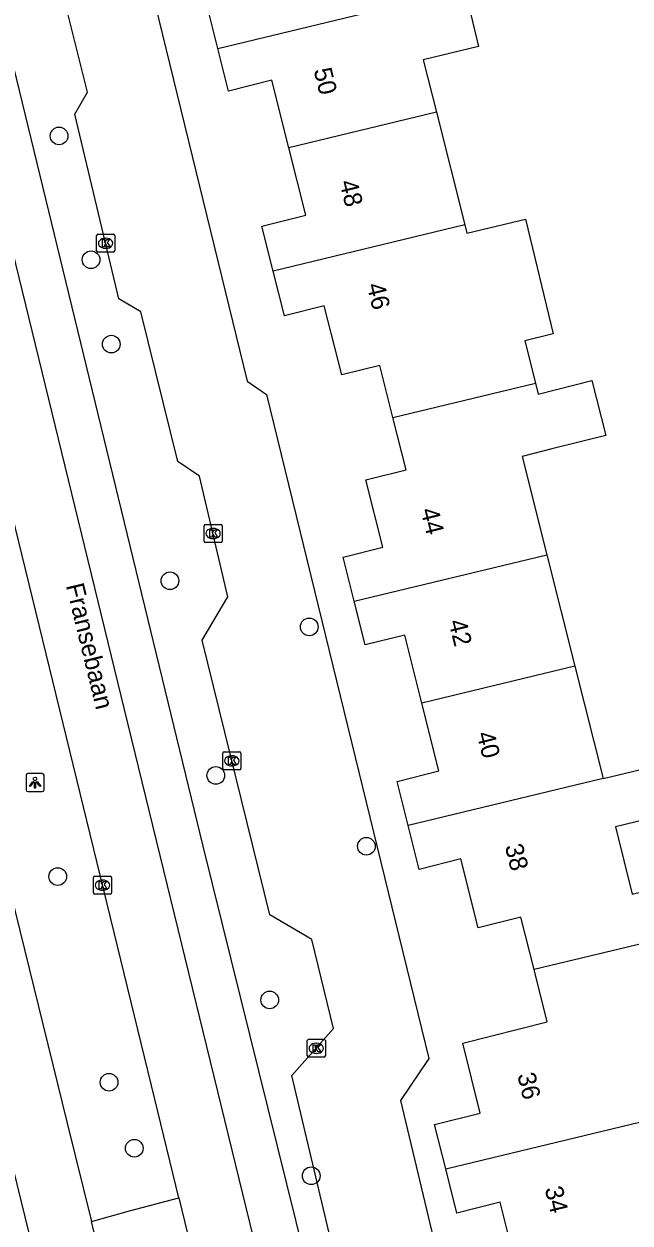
# Model space of a CAD drawing. Extents: x 158461 to 159795, y 387220 to 388672.
# Drawn here: x 159340 to 159373.5, y 388017.1 to 388083.5 of the extents above; entities that cross this region are included whole.
import ezdxf

# ---------------------------------------------------------------- set-up
doc = ezdxf.new("R2010")
doc.units = 0
for name, color, linetype in [('IMGEO_Berm_groen', 7, 'Continuous'), ('IMGEO_Boom', 7, 'Continuous'), ('IMGEO_Kolk', 7, 'Continuous'), ('IMGEO_Lichtpunt', 7, 'Continuous'), ('IMGEO_Openbare_ruimte_label', 7, 'Continuous'), ('IMGEO_Pand', 7, 'Continuous'), ('IMGEO_Pand_nummerreeks', 7, 'Continuous'), ('IMGEO_Rijbaan_lokaal_gesloten', 7, 'Continuous'), ('IMGEO_Rijbaan_lokaal_open', 7, 'Continuous')]:
    doc.layers.add(name, color=color, linetype=linetype)

msp = doc.modelspace()

# ---------------------------------------------------------------- linework, layer by layer
at = {"layer": 'IMGEO_Berm_groen'}
msp.add_lwpolyline([(159343.724, 388017.209), (159345.828, 388017.79), (159348.562, 388018.511)], dxfattribs=at)
at = {"layer": 'IMGEO_Boom'}
for centre in [(159341.933, 388077.318), (159343.703, 388070.464), (159344.825, 388065.79), (159348.072, 388052.686), (159355.779, 388050.134), (159350.609, 388041.907), (159358.937, 388037.983), (159341.86, 388036.308), (159353.59, 388029.477), (159344.701, 388024.918), (159346.097, 388021.262), (159355.886, 388019.738)]:
    msp.add_circle(centre, 0.489, dxfattribs=at)
at = {"layer": 'IMGEO_Kolk'}
for p, q in [((159344.012, 388070.949), (159344.012, 388071.801)), ((159344.087, 388071.875), (159344.939, 388071.875)), ((159345.013, 388071.801), (159345.013, 388070.949)), ((159344.523, 388071.095), (159344.498, 388071.095)), ((159344.5, 388071.655), (159344.525, 388071.655)), ((159344.939, 388070.875), (159344.087, 388070.875)), ((159350.03, 388055.805), (159350.882, 388055.805)), ((159349.955, 388054.879), (159349.955, 388055.731)), ((159350.443, 388055.585), (159350.468, 388055.585)), ((159350.956, 388055.731), (159350.956, 388054.879)), ((159350.882, 388054.805), (159350.03, 388054.805)), ((159350.466, 388055.025), (159350.441, 388055.025)), ((159351.069, 388043.216), (159351.921, 388043.216)), ((159350.994, 388042.29), (159350.994, 388043.142)), ((159351.482, 388042.996), (159351.507, 388042.996)), ((159351.995, 388043.142), (159351.995, 388042.29)), ((159351.921, 388042.216), (159351.069, 388042.216)), ((159351.505, 388042.436), (159351.48, 388042.436)), ((159343.838, 388035.404), (159343.838, 388036.256)), ((159343.913, 388036.33), (159344.765, 388036.33)), ((159344.326, 388036.11), (159344.351, 388036.11)), ((159344.839, 388036.256), (159344.839, 388035.404)), ((159344.765, 388035.33), (159343.913, 388035.33)), ((159344.349, 388035.55), (159344.324, 388035.55)), ((159355.668, 388026.372), (159355.668, 388027.224)), ((159355.743, 388027.298), (159356.595, 388027.298)), ((159356.669, 388027.224), (159356.669, 388026.372)), ((159356.156, 388027.078), (159356.181, 388027.078)), ((159356.595, 388026.298), (159355.743, 388026.298)), ((159356.179, 388026.518), (159356.154, 388026.518))]:
    msp.add_line(p, q, dxfattribs=at)
for points in [[(159344.012, 388070.949), (159344.012, 388071.801)], [(159344.087, 388071.875), (159344.939, 388071.875)], [(159345.013, 388071.801), (159345.013, 388070.949)], [(159344.333, 388071.575), (159344.456, 388071.575), (159344.456, 388071.424), (159344.586, 388071.575), (159344.75, 388071.575), (159344.604, 388071.424), (159344.757, 388071.175), (159344.605, 388071.175), (159344.52, 388071.339), (159344.456, 388071.272), (159344.456, 388071.175), (159344.333, 388071.175), (159344.333, 388071.575)], [(159344.939, 388070.875), (159344.087, 388070.875)], [(159350.03, 388055.805), (159350.882, 388055.805)], [(159349.955, 388054.879), (159349.955, 388055.731)], [(159350.276, 388055.505), (159350.399, 388055.505), (159350.399, 388055.354), (159350.529, 388055.505), (159350.693, 388055.505), (159350.547, 388055.354), (159350.7, 388055.105), (159350.548, 388055.105), (159350.463, 388055.269), (159350.399, 388055.202), (159350.399, 388055.105), (159350.276, 388055.105), (159350.276, 388055.505)], [(159350.956, 388055.731), (159350.956, 388054.879)], [(159350.882, 388054.805), (159350.03, 388054.805)], [(159351.069, 388043.216), (159351.921, 388043.216)], [(159350.994, 388042.29), (159350.994, 388043.142)], [(159351.315, 388042.916), (159351.438, 388042.916), (159351.438, 388042.765), (159351.568, 388042.916), (159351.732, 388042.916), (159351.586, 388042.765), (159351.739, 388042.516), (159351.587, 388042.516), (159351.502, 388042.68), (159351.438, 388042.613), (159351.438, 388042.516), (159351.315, 388042.516), (159351.315, 388042.916)], [(159351.995, 388043.142), (159351.995, 388042.29)], [(159351.921, 388042.216), (159351.069, 388042.216)], [(159343.838, 388035.404), (159343.838, 388036.256)], [(159343.913, 388036.33), (159344.765, 388036.33)], [(159344.159, 388036.03), (159344.282, 388036.03), (159344.282, 388035.879), (159344.412, 388036.03), (159344.576, 388036.03), (159344.43, 388035.879), (159344.583, 388035.63), (159344.431, 388035.63), (159344.346, 388035.794), (159344.282, 388035.727), (159344.282, 388035.63), (159344.159, 388035.63), (159344.159, 388036.03)], [(159344.839, 388036.256), (159344.839, 388035.404)], [(159344.765, 388035.33), (159343.913, 388035.33)], [(159355.668, 388026.372), (159355.668, 388027.224)], [(159355.743, 388027.298), (159356.595, 388027.298)], [(159356.669, 388027.224), (159356.669, 388026.372)], [(159355.989, 388026.998), (159356.112, 388026.998), (159356.112, 388026.847), (159356.242, 388026.998), (159356.406, 388026.998), (159356.26, 388026.847), (159356.413, 388026.598), (159356.261, 388026.598), (159356.176, 388026.762), (159356.112, 388026.695), (159356.112, 388026.598), (159355.989, 388026.598), (159355.989, 388026.998)], [(159356.595, 388026.298), (159355.743, 388026.298)]]:
    msp.add_lwpolyline(points, dxfattribs=at)
for centre, start, end in [((159344.089, 388071.799), 91.55205, 178.44795), ((159344.089, 388071.799), 91.55205, 178.44795), ((159344.937, 388071.799), 1.55205, 88.44795), ((159344.937, 388071.799), 1.55205, 88.44795), ((159344.089, 388070.951), 181.55205, 268.44795), ((159344.089, 388070.951), 181.55205, 268.44795), ((159344.937, 388070.951), 271.55205, 358.44795), ((159344.937, 388070.951), 271.55205, 358.44795), ((159350.032, 388055.729), 91.55205, 178.44795), ((159350.032, 388055.729), 91.55205, 178.44795), ((159350.88, 388055.729), 1.55205, 88.44795), ((159350.88, 388055.729), 1.55205, 88.44795), ((159350.032, 388054.881), 181.55205, 268.44795), ((159350.032, 388054.881), 181.55205, 268.44795), ((159350.88, 388054.881), 271.55205, 358.44795), ((159350.88, 388054.881), 271.55205, 358.44795), ((159351.071, 388043.14), 91.55205, 178.44795), ((159351.071, 388043.14), 91.55205, 178.44795), ((159351.919, 388043.14), 1.55205, 88.44795), ((159351.919, 388043.14), 1.55205, 88.44795), ((159351.071, 388042.292), 181.55205, 268.44795), ((159351.071, 388042.292), 181.55205, 268.44795), ((159351.919, 388042.292), 271.55205, 358.44795), ((159351.919, 388042.292), 271.55205, 358.44795), ((159343.915, 388036.254), 91.55205, 178.44795), ((159343.915, 388036.254), 91.55205, 178.44795), ((159344.763, 388036.254), 1.55205, 88.44795), ((159344.763, 388036.254), 1.55205, 88.44795), ((159343.915, 388035.406), 181.55205, 268.44795), ((159343.915, 388035.406), 181.55205, 268.44795), ((159344.763, 388035.406), 271.55205, 358.44795), ((159344.763, 388035.406), 271.55205, 358.44795), ((159355.745, 388027.222), 91.55205, 178.44795), ((159355.745, 388027.222), 91.55205, 178.44795), ((159356.593, 388027.222), 1.55205, 88.44795), ((159356.593, 388027.222), 1.55205, 88.44795), ((159355.745, 388026.374), 181.55205, 268.44795), ((159355.745, 388026.374), 181.55205, 268.44795), ((159356.593, 388026.374), 271.55205, 358.44795), ((159356.593, 388026.374), 271.55205, 358.44795)]:
    msp.add_arc(centre, 0.0765, start, end, dxfattribs=at)
for centre, major_axis, ratio, start_param, end_param in [((159344.499, 388071.375), (-0.387, 0.002), 0.722429, 4.712389, 7.853982), ((159344.524, 388071.375), (-0.39, 0.002), 0.717154, 1.570796, 4.712389), ((159350.442, 388055.305), (-0.387, 0.002), 0.722429, 4.712389, 7.853982), ((159350.467, 388055.305), (-0.39, 0.002), 0.717154, 1.570796, 4.712389), ((159351.481, 388042.716), (-0.387, 0.002), 0.722429, 4.712389, 7.853982), ((159351.506, 388042.716), (-0.39, 0.002), 0.717154, 1.570796, 4.712389), ((159344.325, 388035.83), (-0.387, 0.002), 0.722429, 4.712389, 7.853982), ((159344.35, 388035.83), (-0.39, 0.002), 0.717154, 1.570796, 4.712389), ((159356.155, 388026.798), (-0.387, 0.002), 0.722429, 4.712389, 7.853982), ((159356.18, 388026.798), (-0.39, 0.002), 0.717154, 1.570796, 4.712389)]:
    msp.add_ellipse(centre, major_axis=major_axis, ratio=ratio, start_param=start_param, end_param=end_param, dxfattribs=at)
at = {"layer": 'IMGEO_Lichtpunt'}
for p, q in [((159340.107, 388041.916), (159340.107, 388041.109)), ((159340.107, 388041.916), (159340.107, 388041.109)), ((159341.009, 388042.011), (159340.201, 388042.011)), ((159341.009, 388042.011), (159340.201, 388042.011)), ((159341.103, 388041.109), (159341.103, 388041.916)), ((159341.103, 388041.109), (159341.103, 388041.916)), ((159340.201, 388041.015), (159341.009, 388041.015)), ((159340.201, 388041.015), (159341.009, 388041.015))]:
    msp.add_line(p, q, dxfattribs=at)
for points in [[(159340.481, 388041.58), (159340.52, 388041.552), (159340.332, 388041.29), (159340.294, 388041.317), (159340.481, 388041.58)], [(159340.583, 388041.532), (159340.63, 388041.532), (159340.63, 388041.21), (159340.583, 388041.21), (159340.583, 388041.532)], [(159340.693, 388041.552), (159340.731, 388041.579), (159340.918, 388041.317), (159340.879, 388041.289), (159340.693, 388041.552)]]:
    msp.add_lwpolyline(points, dxfattribs=at)
msp.add_circle((159340.606, 388041.714), 0.0994, dxfattribs=at)
for centre, start, end in [((159340.201, 388041.916), 90, 180), ((159340.201, 388041.916), 90, 180), ((159341.009, 388041.916), 0, 90), ((159341.009, 388041.916), 0, 90), ((159340.201, 388041.109), 180, 270), ((159340.201, 388041.109), 180, 270), ((159341.009, 388041.109), 270, 0), ((159341.009, 388041.109), 270, 360)]:
    msp.add_arc(centre, 0.0946, start, end, dxfattribs=at)
at = {"layer": 'IMGEO_Pand'}
for points in [[(159350.72, 388082.16), (159350.127, 388084.521), (159352.722, 388085.173), (159351.863, 388088.592)], [(159361.294, 388084.705), (159364.381, 388085.448), (159365.145, 388082.274), (159362.09, 388081.539), (159362.82, 388078.632)], [(159350.72, 388082.16), (159361.294, 388084.705)], [(159354.651, 388076.665), (159353.711, 388080.405), (159351.313, 388079.802), (159350.72, 388082.16)], [(159362.82, 388078.632), (159354.651, 388076.665)], [(159362.82, 388078.632), (159364.388, 388072.388)], [(159353.782, 388069.835), (159353.159, 388072.315), (159355.59, 388072.926), (159354.651, 388076.665)], [(159364.388, 388072.388), (159353.782, 388069.835)], [(159364.388, 388072.388), (159364.502, 388071.935), (159367.75, 388072.717), (159369.281, 388066.356), (159367.7, 388065.975), (159368.291, 388063.622)], [(159360.411, 388061.725), (159359.686, 388064.613), (159357.573, 388064.083), (159356.612, 388067.908), (159354.405, 388067.353), (159353.782, 388069.835)], [(159368.291, 388063.622), (159368.44, 388063.028), (159371.42, 388063.775), (159372.184, 388060.731), (159369.205, 388059.984), (159367.563, 388059.572), (159368.931, 388054.129)], [(159360.411, 388061.725), (159368.291, 388063.622)], [(159358.27, 388051.562), (159357.66, 388053.989), (159359.849, 388054.539), (159358.91, 388058.277), (159361.137, 388058.837), (159360.411, 388061.725)], [(159358.27, 388051.562), (159368.931, 388054.129)], [(159368.931, 388054.129), (159370.481, 388047.958)], [(159362.003, 388045.918), (159361.058, 388049.682), (159358.88, 388049.135), (159358.27, 388051.562)], [(159370.481, 388047.958), (159362.003, 388045.918)], [(159370.481, 388047.958), (159372.044, 388041.738)], [(159361.247, 388039.138), (159360.635, 388041.575), (159362.948, 388042.156), (159362.003, 388045.918)], [(159372.044, 388041.738), (159374.901, 388042.426), (159375.545, 388039.752), (159372.714, 388039.07), (159373.654, 388035.329), (159375.318, 388035.746), (159376, 388033.031)], [(159372.044, 388041.738), (159361.247, 388039.138)], [(159368.22, 388031.159), (159367.492, 388034.058), (159365.131, 388033.465), (159364.173, 388037.281), (159361.86, 388036.7), (159361.247, 388039.138)], [(159376, 388033.031), (159368.22, 388031.159)], [(159363.328, 388020.122), (159362.712, 388022.574), (159365.239, 388023.209), (159364.267, 388027.081), (159368.949, 388028.257), (159368.22, 388031.159)], [(159363.328, 388020.122), (159377.646, 388023.568)], [(159367.288, 388014.51), (159366.342, 388018.273), (159363.944, 388017.671), (159363.328, 388020.122)]]:
    msp.add_lwpolyline(points, dxfattribs=at)
at = {"layer": 'IMGEO_Rijbaan_lokaal_gesloten'}
for points in [[(159342.713, 388134.324), (159336.977, 388127.994), (159335.358, 388125.716), (159334.279, 388124.153), (159333.408, 388122.683), (159332.543, 388120.8), (159331.819, 388118.971), (159331.316, 388117.158), (159330.788, 388114.964), (159330.563, 388113.644), (159330.457, 388112.783), (159330.353, 388111.537), (159330.353, 388110.754), (159330.406, 388109.294), (159330.48, 388108.344), (159330.568, 388107.648), (159330.685, 388106.929), (159331.487, 388103.193), (159345.728, 388044.797), (159355.666, 388004.082)], [(159339.46, 388009.847), (159341.796, 388010.372), (159326.578, 388072.512), (159321.377, 388093.792), (159317.56, 388109.439), (159315.302, 388108.974)], [(159333.583, 388105.058), (159349.891, 388037.993), (159355.555, 388015.115), (159358.111, 388004.648)], [(159348.562, 388018.511), (159347.23, 388023.977), (159342.344, 388044.018), (159334.418, 388076.48), (159334.313, 388076.91), (159328.039, 388102.276)], [(159323.241, 388101.11), (159326.76, 388086.491), (159336.877, 388045.035), (159342.366, 388022.729), (159343.724, 388017.209)], [(159348.562, 388018.511), (159350.655, 388009.927)], [(159345.792, 388008.805), (159343.724, 388017.209)]]:
    msp.add_lwpolyline(points, dxfattribs=at)
at = {"layer": 'IMGEO_Rijbaan_lokaal_open'}
for points in [[(159358.868, 388008.139), (159354.817, 388025.287), (159357.112, 388027.891), (159355.93, 388032.829), (159353.593, 388034.191), (159349.847, 388049.403), (159351.279, 388051.798), (159349.71, 388058.475), (159348.502, 388059.296), (159346.464, 388067.58), (159345.245, 388068.301), (159342.811, 388078.516), (159343.503, 388079.734), (159341.941, 388086.03), (159340.893, 388086.811), (159340.078, 388089.76), (159338.82, 388090.69), (159336.712, 388099.015), (159337.503, 388100.123), (159336.172, 388105.61), (159339.847, 388109.601)], [(159342.334, 388105.749), (159342.017, 388105.664), (159342.725, 388103.063), (159342.174, 388101.815), (159344.717, 388091.172), (159345.835, 388090.411), (159352.336, 388063.736), (159353.414, 388063.005), (159362.387, 388026.236), (159360.825, 388023.911), (159364.284, 388009.432)]]:
    msp.add_lwpolyline(points, dxfattribs=at)

# ---------------------------------------------------------------- texts
at = {"layer": 'IMGEO_Openbare_ruimte_label'}
msp.add_text('Fransebaan', height=1, rotation=283.70289, dxfattribs=at).set_placement((159342.308, 388052.425))
at = {"layer": 'IMGEO_Pand_nummerreeks'}
for s, rotation, p in [('50', 283.72505, (159356.015, 388080.967)), ('48', 283.72505, (159357.446, 388074.763)), ('46', 283.72786, (159358.952, 388069.062)), ('44', 284.04871, (159361.928, 388056.601)), ('42', 284.05152, (159363.473, 388050.424)), ('40', 284.09901, (159365.029, 388044.217)), ('38', 284.10028, (159366.593, 388037.99)), ('36', 283.55916, (159367.282, 388025.328)), ('34', 283.55916, (159368.8, 388019.035))]:
    msp.add_text(s, height=1, rotation=rotation, dxfattribs=at).set_placement(p)

doc.saveas('drawing.dxf')
